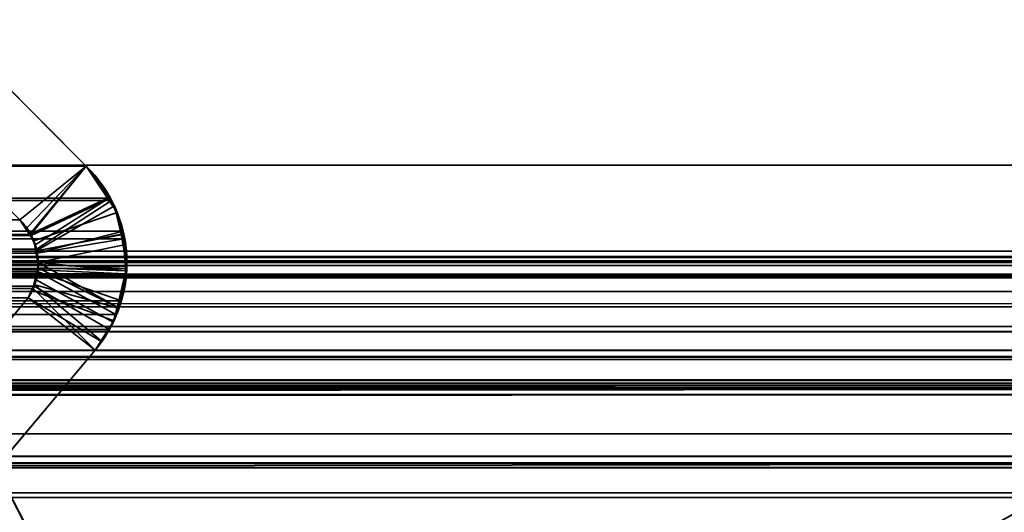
# Model space of a CAD drawing. Header units: millimetres. Extents: x -603 to 3703, y -115 to 193.
# Tile 777 of 1056: x 1960.98 to 1967.9, y 0.21 to 3.67. Entities that reach past the tile are written whole.
import ezdxf

# ---------------------------------------------------------------- set-up
doc = ezdxf.new("R2010")
doc.units = ezdxf.units.MM
doc.layers.add('152', color=7, linetype='Continuous', true_color=0xffffff)

# ---------------------------------------------------------------- blocks, each defined once
blk = doc.blocks.new('UG_SURFACE_002')
at = {"layer": '152', "color": 252, "linetype": 'Continuous', "lineweight": 35}
for points in [[(2165, -18, 2212.25), (2165, 174.4, 2212.25), (835, 174.4, 2212.25), (835, -18, 2212.25)], [(985, -18, 2062.2499), (985, 174.4, 2062.2499), (2015.0001, 174.4, 2062.2499), (2015.0001, -18, 2062.2499)]]:
    blk.add_3dface(points, dxfattribs=at)
blk = doc.blocks.new('UG_SURFACE_055')
at = {"layer": '152', "color": 252, "linetype": 'Continuous', "lineweight": 35}
for points in [[(1023.5, -29.92, 2023.7501), (1976.5, -29.92, 2023.7501), (1976.5, 14.42, 2023.7501), (1023.5, 14.42, 2023.7501)], [(1025, -29.92, 2022.2499), (1025, 14.42, 2022.2499), (1975, 14.42, 2022.2499), (1975, -29.92, 2022.2499)]]:
    blk.add_3dface(points, dxfattribs=at)
blk = doc.blocks.new('UG_SURFACE_057')
at = {"layer": '152', "color": 252, "linetype": 'Continuous', "lineweight": 35}
for points in [[(1041, 4.0145, -7.75), (1026, 4.0145, -7.75), (1026, -24.9528, -7.75), (1974, -24.9528, -7.75)], [(1959, 4.0145, -8.75), (1974, 4.0145, -8.75), (1974, -24.9528, -8.75), (1026, -24.9528, -8.75)], [(1959, 4.0145, -7.75), (1041, 4.0145, -7.75), (1974, -24.9528, -7.75)], [(1974, -24.9528, -7.75), (1974, 4.0145, -7.75), (1959, 4.0145, -7.75)]]:
    blk.add_3dface(points, dxfattribs=at)
blk = doc.blocks.new('UG_SURFACE_093')
at = {"layer": '152', "color": 7, "linetype": 'Continuous', "lineweight": 35}
for points in [[(1974.175, 2.6459, 2021.425), (1974.1284, 5.9608, 2021.3785), (1025.8716, 5.9608, 2021.3785), (1025.825, 2.6459, 2021.425)], [(1026.7951, 2.0412, 2020.4549), (1026.8776, 4.9715, 2020.3724), (1973.1224, 4.9715, 2020.3724), (1973.2049, 2.0412, 2020.4549)], [(1039.8064, 3.8936, 2007.4437), (1038.5557, 2.6395, 2008.6942), (1961.4443, 2.6395, 2008.6942), (1960.1936, 3.8936, 2007.4437)], [(1960.9771, 2.2621, 2008.2271), (1959.729, 3.4787, 2006.979), (1960.1936, 3.8936, 2007.4437), (1961.4443, 2.6395, 2008.6942)], [(1959.729, 3.4787, 2006.979), (1960.9771, 2.2621, 2008.2271), (1039.0229, 2.2621, 2008.2271), (1040.271, 3.4787, 2006.979)], [(1974.1695, 1.0733, 2021.4195), (1025.825, 2.6459, 2021.425), (1025.7392, 0.3108, 2021.5108)], [(1974.1695, 1.0733, 2021.4195), (1974.175, 2.6459, 2021.425), (1025.825, 2.6459, 2021.425)], [(1961.6159, 2.4134, 2008.8658), (1961.4443, 2.6395, 2008.6942), (1038.5557, 2.6395, 2008.6942), (1038.3841, 2.4134, 2008.8658)], [(1961.4443, 2.6395, 2008.6942), (1961.0555, 2.1585, 2008.3055), (1960.9771, 2.2621, 2008.2271)], [(1961.0584, 2.151, 2008.3084), (1961.0555, 2.1585, 2008.3055), (1961.4443, 2.6395, 2008.6942), (1961.6159, 2.4134, 2008.8658)], [(1961.705, 2.1819, 2008.955), (1961.6225, 2.3964, 2008.8725), (1038.3775, 2.3964, 2008.8725), (1038.295, 2.1819, 2008.955)], [(1038.3775, 2.3964, 2008.8725), (1961.6225, 2.3964, 2008.8725), (1961.6159, 2.4134, 2008.8658)], [(1038.3841, 2.4134, 2008.8658), (1038.3775, 2.3964, 2008.8725), (1961.6159, 2.4134, 2008.8658)], [(1961.6159, 2.4134, 2008.8658), (1961.6225, 2.3964, 2008.8725), (1961.0955, 2.0554, 2008.3454), (1961.0584, 2.151, 2008.3084)], [(1961.0989, 2.027, 2008.3489), (1961.0955, 2.0554, 2008.3454), (1961.6225, 2.3964, 2008.8725), (1961.705, 2.1819, 2008.955)], [(1961.0584, 2.151, 2008.3084), (1038.9432, 2.1485, 2008.307), (1038.9938, 2.2307, 2008.2562)], [(1961.0555, 2.1585, 2008.3055), (1038.9938, 2.2307, 2008.2562), (1039.0229, 2.2621, 2008.2271)], [(1961.0555, 2.1585, 2008.3055), (1961.0584, 2.151, 2008.3084), (1038.9938, 2.2307, 2008.2562)], [(1039.0229, 2.2621, 2008.2271), (1960.9771, 2.2621, 2008.2271), (1961.0555, 2.1585, 2008.3055)], [(1038.295, 2.1819, 2008.955), (1038.2897, 2.1271, 2008.9602), (1961.7103, 2.1271, 2008.9602)], [(1038.295, 2.1819, 2008.955), (1961.7103, 2.1271, 2008.9602), (1961.705, 2.1819, 2008.955)], [(1961.0955, 2.0554, 2008.3454), (1038.927, 2.1222, 2008.3232), (1038.9432, 2.1485, 2008.307)], [(1038.9432, 2.1485, 2008.307), (1961.0584, 2.151, 2008.3084), (1961.0955, 2.0554, 2008.3454)], [(1961.705, 2.1819, 2008.955), (1961.7103, 2.1271, 2008.9602), (1961.0989, 2.027, 2008.3489)], [(1961.7307, 1.9194, 2008.9808), (1038.2897, 2.1271, 2008.9602), (1038.2693, 1.9194, 2008.9808)], [(1961.7307, 1.9194, 2008.9808), (1961.7103, 2.1271, 2008.9602), (1038.2897, 2.1271, 2008.9602)], [(1961.0989, 2.027, 2008.3489), (1038.8988, 2.0275, 2008.3513), (1038.927, 2.1222, 2008.3232)], [(1961.0955, 2.0554, 2008.3454), (1961.0989, 2.027, 2008.3489), (1038.927, 2.1222, 2008.3232)], [(1961.7103, 2.1271, 2008.9602), (1961.7307, 1.9194, 2008.9808), (1961.1082, 1.9483, 2008.3582), (1961.0989, 2.027, 2008.3489)], [(1026.7959, 2.002, 2020.4542), (1026.7951, 2.0412, 2020.4549), (1973.2049, 2.0412, 2020.4549)], [(1026.7959, 2.002, 2020.4542), (1973.2049, 2.0412, 2020.4549), (1973.2012, 1.9603, 2020.4513)], [(1038.8924, 1.975, 2008.3575), (1038.8983, 2.026, 2008.3516), (1961.1057, 1.9097, 2008.3556)], [(1961.1082, 1.9483, 2008.3582), (1038.8983, 2.026, 2008.3516), (1038.8988, 2.0275, 2008.3513)], [(1961.1082, 1.9483, 2008.3582), (1961.1057, 1.9097, 2008.3556), (1038.8983, 2.026, 2008.3516)], [(1038.8988, 2.0275, 2008.3513), (1961.0989, 2.027, 2008.3489), (1961.1082, 1.9483, 2008.3582)], [(1026.7959, 2.002, 2020.4542), (1973.2012, 1.9603, 2020.4513), (1973.1883, 1.8784, 2020.4382)], [(1973.1883, 1.8784, 2020.4382), (1026.8117, 1.8784, 2020.4382), (1026.7959, 2.002, 2020.4542)], [(1029.6266, 1.997, 2017.6234), (1027.7102, 1.295, 2019.5398), (1972.2898, 1.295, 2019.5398), (1970.3734, 1.997, 2017.6234)], [(1029.6266, 1.997, 2017.6234), (1970.3734, 1.997, 2017.6234), (1970.2933, 2.0043, 2017.5433)], [(1029.7089, 1.9934, 2017.5412), (1029.6266, 1.997, 2017.6234), (1970.2933, 2.0043, 2017.5433)], [(1970.2933, 2.0043, 2017.5433), (1970.291, 2.0038, 2017.5412), (1029.7089, 1.9934, 2017.5412)], [(1029.8151, 1.9887, 2017.4348), (1029.7089, 1.9934, 2017.5412), (1970.291, 2.0038, 2017.5412)], [(1029.8151, 1.9887, 2017.4348), (1970.291, 2.0038, 2017.5412), (1970.1668, 1.974, 2017.4167)], [(1970.1668, 1.974, 2017.4167), (1029.8339, 1.982, 2017.416), (1029.8151, 1.9887, 2017.4348)], [(1029.8662, 1.9704, 2017.3838), (1029.8339, 1.982, 2017.416), (1970.1668, 1.974, 2017.4167)], [(1029.8662, 1.9704, 2017.3838), (1970.1668, 1.974, 2017.4167), (1970.1148, 1.9616, 2017.365)], [(1970.1148, 1.9616, 2017.365), (1029.9113, 1.938, 2017.3388), (1029.8662, 1.9704, 2017.3838)], [(1970.1148, 1.9616, 2017.365), (1970.0878, 1.941, 2017.3378), (1029.9113, 1.938, 2017.3388)], [(1030.0065, 1.8695, 2017.2434), (1029.9113, 1.938, 2017.3388), (1970.0878, 1.941, 2017.3378)], [(1030.0065, 1.8695, 2017.2434), (1970.0878, 1.941, 2017.3378), (1969.9935, 1.8695, 2017.2434)], [(1961.1057, 1.9097, 2008.3556), (1038.8967, 1.9101, 2008.3532), (1038.8924, 1.975, 2008.3575)], [(1961.1057, 1.9097, 2008.3556), (1961.1082, 1.9483, 2008.3582), (1961.7307, 1.9194, 2008.9808), (1961.7246, 1.8818, 2008.9746)], [(1026.8117, 1.8784, 2020.4382), (1973.1883, 1.8784, 2020.4382), (1973.1793, 1.8544, 2020.4294)], [(1973.1793, 1.8544, 2020.4294), (1026.8185, 1.8526, 2020.4315), (1026.8117, 1.8784, 2020.4382)], [(1038.2693, 1.9194, 2008.9808), (1038.2754, 1.8818, 2008.9746), (1961.7246, 1.8818, 2008.9746), (1961.7307, 1.9194, 2008.9808)], [(1961.7246, 1.8818, 2008.9746), (1038.2754, 1.8818, 2008.9746), (1038.3061, 1.6931, 2008.944)], [(1961.6939, 1.6931, 2008.944), (1961.7246, 1.8818, 2008.9746), (1038.3061, 1.6931, 2008.944)], [(1038.8967, 1.9101, 2008.3532), (1961.1057, 1.9097, 2008.3556), (1961.1048, 1.8959, 2008.3547)], [(1038.8993, 1.8701, 2008.3506), (1038.8967, 1.9101, 2008.3532), (1961.1048, 1.8959, 2008.3547)], [(1961.1048, 1.8959, 2008.3547), (1038.9141, 1.8134, 2008.3358), (1038.8993, 1.8701, 2008.3506)], [(1038.9141, 1.8134, 2008.3358), (1961.1048, 1.8959, 2008.3547), (1961.0796, 1.7957, 2008.3296)], [(1961.6535, 1.5969, 2008.9035), (1961.6088, 1.4909, 2008.8589), (1961.0796, 1.7957, 2008.3296), (1961.1048, 1.8959, 2008.3547)], [(1961.7246, 1.8818, 2008.9746), (1961.6939, 1.6931, 2008.944), (1961.1048, 1.8959, 2008.3547), (1961.1057, 1.9097, 2008.3556)], [(1961.1048, 1.8959, 2008.3547), (1961.6939, 1.6931, 2008.944), (1961.6535, 1.5969, 2008.9035)], [(1026.8308, 1.8061, 2020.4191), (1026.8185, 1.8526, 2020.4315), (1973.1793, 1.8544, 2020.4294)], [(1026.8308, 1.8061, 2020.4191), (1973.1793, 1.8544, 2020.4294), (1973.1114, 1.6712, 2020.3614)], [(1026.8308, 1.8061, 2020.4191), (1973.1114, 1.6712, 2020.3614), (1973.0958, 1.65, 2020.3459)], [(1973.0958, 1.65, 2020.3459), (1026.9051, 1.6498, 2020.345), (1026.8308, 1.8061, 2020.4191)], [(1969.9935, 1.8695, 2017.2434), (1030.0086, 1.8664, 2017.2415), (1030.0065, 1.8695, 2017.2434)], [(1969.9935, 1.8695, 2017.2434), (1969.9914, 1.8664, 2017.2415), (1030.0086, 1.8664, 2017.2415)], [(1030.0086, 1.8664, 2017.2415), (1969.9914, 1.8664, 2017.2415), (1969.9214, 1.7573, 2017.1714), (1030.0786, 1.7573, 2017.1714)], [(1038.9141, 1.8134, 2008.3358), (1961.0796, 1.7957, 2008.3296), (1961.0711, 1.7793, 2008.321)], [(1961.0711, 1.7793, 2008.321), (1038.9301, 1.7805, 2008.3199), (1038.9141, 1.8134, 2008.3358)], [(1030.0786, 1.7573, 2017.1714), (1969.9214, 1.7573, 2017.1714), (1969.2748, 1.0739, 2016.5248), (1030.7252, 1.0739, 2016.5248)], [(1038.9301, 1.7805, 2008.3199), (1961.0711, 1.7793, 2008.321), (1961.0372, 1.7131, 2008.2872)], [(1961.0372, 1.7131, 2008.2872), (1038.9628, 1.7131, 2008.2872), (1038.9301, 1.7805, 2008.3199)], [(1961.5073, 1.345, 2008.7574), (1961.0372, 1.7131, 2008.2872), (1961.0711, 1.7793, 2008.321)], [(1961.0711, 1.7793, 2008.321), (1961.0796, 1.7957, 2008.3296), (1961.6088, 1.4909, 2008.8589), (1961.5073, 1.345, 2008.7574)], [(1038.3061, 1.6931, 2008.944), (1038.3465, 1.5969, 2008.9035), (1961.6535, 1.5969, 2008.9035), (1961.6939, 1.6931, 2008.944)], [(1961.0372, 1.7131, 2008.2872), (1960.485, 1.0529, 2007.735), (1039.515, 1.0529, 2007.735), (1038.9628, 1.7131, 2008.2872)], [(1960.485, 1.0529, 2007.735), (1961.0372, 1.7131, 2008.2872), (1961.5073, 1.345, 2008.7574), (1960.5689, 0.2303, 2007.8189)], [(1026.9051, 1.6498, 2020.345), (1973.0958, 1.65, 2020.3459), (1972.993, 1.5104, 2020.2429)], [(1026.9184, 1.6214, 2020.3316), (1026.9051, 1.6498, 2020.345), (1972.993, 1.5104, 2020.2429)], [(1026.9184, 1.6214, 2020.3316), (1972.993, 1.5104, 2020.2429), (1972.9424, 1.4748, 2020.1924)], [(1972.9424, 1.4748, 2020.1924), (1027.0568, 1.4692, 2020.1933), (1026.9184, 1.6214, 2020.3316)], [(1961.6088, 1.4909, 2008.8589), (1038.3465, 1.5969, 2008.9035), (1038.3912, 1.4909, 2008.8589)], [(1961.6088, 1.4909, 2008.8589), (1961.6535, 1.5969, 2008.9035), (1038.3465, 1.5969, 2008.9035)], [(1027.079, 1.4448, 2020.1712), (1027.0568, 1.4692, 2020.1933), (1972.9424, 1.4748, 2020.1924)], [(1027.079, 1.4448, 2020.1712), (1972.9424, 1.4748, 2020.1924), (1972.7571, 1.3446, 2020.0071)], [(1038.3912, 1.4909, 2008.8589), (1038.4927, 1.345, 2008.7574), (1961.5073, 1.345, 2008.7574), (1961.6088, 1.4909, 2008.8589)], [(1027.079, 1.4448, 2020.1712), (1972.7571, 1.3446, 2020.0071), (1972.7485, 1.3429, 2019.9986)], [(1972.7485, 1.3429, 2019.9986), (1027.2546, 1.3554, 2019.9955), (1027.079, 1.4448, 2020.1712)], [(1027.3538, 1.3048, 2019.8963), (1027.2546, 1.3554, 2019.9955), (1972.7485, 1.3429, 2019.9986)], [(1027.47, 1.3016, 2019.7799), (1027.3538, 1.3048, 2019.8963), (1972.7485, 1.3429, 2019.9986)], [(1972.7485, 1.3429, 2019.9986), (1972.5286, 1.3, 2019.7787), (1027.47, 1.3016, 2019.7799)], [(1038.4927, 1.345, 2008.7574), (1039.4311, 0.2303, 2007.8189), (1960.5689, 0.2303, 2007.8189), (1961.5073, 1.345, 2008.7574)], [(1027.47, 1.3016, 2019.7799), (1972.5286, 1.3, 2019.7787), (1972.4199, 1.2788, 2019.67)], [(1027.7102, 1.295, 2019.5398), (1027.47, 1.3016, 2019.7799), (1972.4199, 1.2788, 2019.67)], [(1972.4199, 1.2788, 2019.67), (1972.2898, 1.295, 2019.5398), (1027.7102, 1.295, 2019.5398)], [(1970.5515, 1.1329, 2017.8015), (1972.0085, 0.5991, 2019.2585), (1027.9915, 0.5991, 2019.2585), (1029.4485, 1.1329, 2017.8015)], [(1970.5515, 1.1329, 2017.8015), (1029.4485, 1.1329, 2017.8015), (1029.4968, 1.1297, 2017.7534)], [(1970.5011, 1.1363, 2017.7512), (1029.4968, 1.1297, 2017.7534), (1029.5606, 1.1255, 2017.6895)], [(1970.5011, 1.1363, 2017.7512), (1970.5031, 1.1361, 2017.7531), (1029.4968, 1.1297, 2017.7534)], [(1029.4968, 1.1297, 2017.7534), (1970.5031, 1.1361, 2017.7531), (1970.5515, 1.1329, 2017.8015)], [(1029.5606, 1.1255, 2017.6895), (1970.4316, 1.1144, 2017.6816), (1970.5011, 1.1363, 2017.7512)], [(1029.5606, 1.1255, 2017.6895), (1029.5691, 1.1208, 2017.6809), (1970.4316, 1.1144, 2017.6816)], [(1970.3826, 1.0991, 2017.6325), (1029.5691, 1.1208, 2017.6809), (1029.6334, 1.0854, 2017.6165)], [(1970.3826, 1.0991, 2017.6325), (1970.4316, 1.1144, 2017.6816), (1029.5691, 1.1208, 2017.6809)], [(1025.7392, 0.3108, 2021.5108), (1974.2143, 0.3098, 2021.4643), (1974.1695, 1.0733, 2021.4195)], [(1029.6334, 1.0854, 2017.6165), (1970.3674, 1.0845, 2017.6175), (1970.3826, 1.0991, 2017.6325)], [(1970.3674, 1.0845, 2017.6175), (1029.6334, 1.0854, 2017.6165), (1029.6433, 1.08, 2017.6067)], [(1029.6433, 1.08, 2017.6067), (1970.3143, 1.0331, 2017.5643), (1970.3674, 1.0845, 2017.6175)], [(1029.6433, 1.08, 2017.6067), (1029.6857, 1.0331, 2017.5643), (1970.3143, 1.0331, 2017.5643)], [(1031.0248, 0.7572, 2016.2251), (1030.7252, 1.0739, 2016.5248), (1969.2748, 1.0739, 2016.5248)], [(1031.0248, 0.7572, 2016.2251), (1969.2748, 1.0739, 2016.5248), (1968.9752, 0.7572, 2016.2251)], [(1970.3143, 1.0331, 2017.5643), (1029.6857, 1.0331, 2017.5643), (1030.3921, 0.4409, 2016.8579)], [(1030.3921, 0.4409, 2016.8579), (1969.6422, 0.342, 2016.8922), (1970.3143, 1.0331, 2017.5643)], [(1968.9752, 0.7572, 2016.2251), (1967.5883, -0.0176, 2014.8382), (1032.4117, -0.0176, 2014.8382), (1031.0248, 0.7572, 2016.2251)], [(1967.5883, -0.0176, 2014.8382), (1968.9752, 0.7572, 2016.2251), (1969.3426, 0.0339, 2016.5925), (1967.8659, -0.767, 2015.116)], [(1027.577, 0.516, 2019.6729), (1972.0085, 0.5991, 2019.2585), (1972.3992, 0.5179, 2019.6493)], [(1027.577, 0.516, 2019.6729), (1027.9915, 0.5991, 2019.2585), (1972.0085, 0.5991, 2019.2585)], [(1026.7696, -0.8721, 2020.4804), (1973.1926, 0.5499, 2020.4425), (1973.187, -0.4242, 2020.437)], [(1026.7696, -0.8721, 2020.4804), (1026.8074, 0.5499, 2020.4425), (1973.1926, 0.5499, 2020.4425)], [(1026.8124, 0.5521, 2020.4375), (1973.1876, 0.5521, 2020.4375), (1973.1926, 0.5499, 2020.4425), (1026.8074, 0.5499, 2020.4425)], [(1973.1853, 0.5531, 2020.4353), (1026.8124, 0.5521, 2020.4375), (1026.8147, 0.5531, 2020.4353)], [(1973.1853, 0.5531, 2020.4353), (1973.1876, 0.5521, 2020.4375), (1026.8124, 0.5521, 2020.4375)], [(1026.8147, 0.5531, 2020.4353), (1026.8216, 0.5528, 2020.4284), (1973.1784, 0.5528, 2020.4284)], [(1973.1784, 0.5528, 2020.4284), (1973.1853, 0.5531, 2020.4353), (1026.8147, 0.5531, 2020.4353)], [(1026.8216, 0.5528, 2020.4284), (1026.8433, 0.5517, 2020.4067), (1973.1567, 0.5518, 2020.4067)], [(1973.1567, 0.5518, 2020.4067), (1973.1784, 0.5528, 2020.4284), (1026.8216, 0.5528, 2020.4284)], [(1973.1025, 0.5494, 2020.3524), (1973.1567, 0.5518, 2020.4067), (1026.8433, 0.5517, 2020.4067)], [(1026.8433, 0.5517, 2020.4067), (1026.8977, 0.5491, 2020.3524), (1973.1025, 0.5494, 2020.3524)], [(1972.4813, 0.5216, 2019.7313), (1973.1025, 0.5494, 2020.3524), (1026.8977, 0.5491, 2020.3524)], [(1026.8977, 0.5491, 2020.3524), (1027.5192, 0.5188, 2019.7308), (1972.4813, 0.5216, 2019.7313)], [(1972.3992, 0.5179, 2019.6493), (1972.4813, 0.5216, 2019.7313), (1027.5192, 0.5188, 2019.7308)], [(1972.3992, 0.5179, 2019.6493), (1027.5192, 0.5188, 2019.7308), (1027.577, 0.516, 2019.6729)], [(1969.3426, 0.0339, 2016.5925), (1030.3921, 0.4409, 2016.8579), (1031.8078, -0.7461, 2015.4421)], [(1969.3426, 0.0339, 2016.5925), (1969.6422, 0.342, 2016.8922), (1030.3921, 0.4409, 2016.8579)], [(1974.3572, -2.122, 2021.6072), (1025.7392, 0.3108, 2021.5108), (1025.651, -2.0878, 2021.5991)], [(1974.3572, -2.122, 2021.6072), (1974.2143, 0.3098, 2021.4643), (1025.7392, 0.3108, 2021.5108)]]:
    blk.add_3dface(points, dxfattribs=at)
blk = doc.blocks.new('UG_SURFACE_094')
at = {"layer": '152', "color": 7, "linetype": 'Continuous', "lineweight": 35}
for points in [[(1960.1936, 3.8936, -8.75), (1961.4443, 2.6395, -8.75), (1960.9771, 2.2621, -8.75), (1959.729, 3.4787, -8.75)], [(1961.4443, 2.6395, 2008.6942), (1960.1936, 3.8936, 2007.4437), (1959.729, 3.4787, 2006.979), (1960.9771, 2.2621, 2008.2271)], [(1960.1936, 3.8936, 2007.4437), (1961.4443, 2.6395, 2008.6942), (1961.4443, 2.6395, -8.75), (1960.1936, 3.8936, -8.75)], [(1959.729, 3.4787, -8.75), (1960.9771, 2.2621, -8.75), (1960.9771, 2.2621, 2008.2271), (1959.729, 3.4787, 2006.979)], [(1961.0462, 2.1587, -8.75), (1960.9771, 2.2621, -8.75), (1961.4443, 2.6395, -8.75), (1961.5958, 2.4137, -8.75)], [(1960.9771, 2.2621, 2008.2271), (1961.0267, 2.2044, 2008.2767), (1961.4443, 2.6395, 2008.6942)], [(1961.4443, 2.6395, 2008.6942), (1961.0267, 2.2044, 2008.2767), (1961.0493, 2.1596, 2008.2994)], [(1961.0493, 2.1596, 2008.2994), (1961.0868, 2.086, 2008.3368), (1961.604, 2.4145, 2008.8539), (1961.4443, 2.6395, 2008.6942)], [(1961.5958, 2.4137, -8.75), (1961.4443, 2.6395, -8.75), (1961.4443, 2.6395, 2008.6942)], [(1961.4443, 2.6395, 2008.6942), (1961.604, 2.4145, 2008.8539), (1961.5958, 2.4137, -8.75)], [(1961.5958, 2.4137, -8.75), (1961.6629, 2.3136, -8.75), (1961.077, 2.1129, -8.75), (1961.0462, 2.1587, -8.75)], [(1961.643, 2.3595, 2008.893), (1961.604, 2.4145, 2008.8539), (1961.0868, 2.086, 2008.3368), (1961.0941, 2.0424, 2008.3442)], [(1961.0941, 2.0424, 2008.3442), (1961.7016, 2.1593, 2008.9517), (1961.643, 2.3595, 2008.893)], [(1961.6629, 2.3136, -8.75), (1961.5958, 2.4137, -8.75), (1961.604, 2.4145, 2008.8539)], [(1961.604, 2.4145, 2008.8539), (1961.643, 2.3595, 2008.893), (1961.6629, 2.3136, -8.75)], [(1961.6904, 2.1604, -8.75), (1961.6629, 2.3136, -8.75), (1961.643, 2.3595, 2008.893)], [(1961.643, 2.3595, 2008.893), (1961.7016, 2.1593, 2008.9517), (1961.6904, 2.1604, -8.75)], [(1961.0896, 2.0422, -8.75), (1961.077, 2.1129, -8.75), (1961.6629, 2.3136, -8.75), (1961.6904, 2.1604, -8.75)], [(1961.0462, 2.1587, -8.75), (1961.0267, 2.2044, 2008.2767), (1960.9771, 2.2621, 2008.2271)], [(1960.9771, 2.2621, 2008.2271), (1960.9771, 2.2621, -8.75), (1961.0462, 2.1587, -8.75)], [(1961.0462, 2.1587, -8.75), (1961.0493, 2.1596, 2008.2994), (1961.0267, 2.2044, 2008.2767)], [(1961.0493, 2.1596, 2008.2994), (1961.0462, 2.1587, -8.75), (1961.077, 2.1129, -8.75)], [(1961.077, 2.1129, -8.75), (1961.0868, 2.086, 2008.3368), (1961.0493, 2.1596, 2008.2994)], [(1961.6904, 2.1604, -8.75), (1961.7312, 1.9331, -8.75), (1961.1081, 1.9401, -8.75), (1961.0896, 2.0422, -8.75)], [(1961.7229, 2.0869, 2008.9729), (1961.7016, 2.1593, 2008.9517), (1961.0941, 2.0424, 2008.3442), (1961.1081, 1.9615, 2008.358)], [(1961.7312, 1.9331, -8.75), (1961.6904, 2.1604, -8.75), (1961.7016, 2.1593, 2008.9517)], [(1961.724, 1.9032, -8.75), (1961.7312, 1.9331, -8.75), (1961.7016, 2.1593, 2008.9517)], [(1961.7016, 2.1593, 2008.9517), (1961.7229, 2.0869, 2008.9729), (1961.724, 1.9032, -8.75)], [(1961.0868, 2.086, 2008.3368), (1961.077, 2.1129, -8.75), (1961.0896, 2.0422, -8.75)], [(1961.0896, 2.0422, -8.75), (1961.0941, 2.0424, 2008.3442), (1961.0868, 2.086, 2008.3368)], [(1961.1081, 1.9615, 2008.358), (1961.7212, 1.902, 2008.9712), (1961.7229, 2.0869, 2008.9729)], [(1961.7229, 2.0869, 2008.9729), (1961.7212, 1.902, 2008.9712), (1961.724, 1.9032, -8.75)], [(1961.0941, 2.0424, 2008.3442), (1961.0896, 2.0422, -8.75), (1961.1081, 1.9401, -8.75)], [(1961.1081, 1.9401, -8.75), (1961.1081, 1.9615, 2008.358), (1961.0941, 2.0424, 2008.3442)], [(1961.1081, 1.9401, -8.75), (1961.1038, 1.9247, 2008.3537), (1961.1081, 1.9615, 2008.358)], [(1961.6683, 1.6459, 2008.9183), (1961.1081, 1.9615, 2008.358), (1961.1038, 1.9247, 2008.3537)], [(1961.1081, 1.9401, -8.75), (1961.1044, 1.9246, -8.75), (1961.1038, 1.9247, 2008.3537)], [(1961.1044, 1.9246, -8.75), (1961.1081, 1.9401, -8.75), (1961.7312, 1.9331, -8.75), (1961.724, 1.9032, -8.75)], [(1961.6683, 1.6459, 2008.9183), (1961.7203, 1.8123, 2008.9703), (1961.7212, 1.902, 2008.9712), (1961.1081, 1.9615, 2008.358)], [(1961.1044, 1.9246, -8.75), (1961.076, 1.8059, -8.75), (1961.0794, 1.8073, 2008.3294)], [(1961.076, 1.8059, -8.75), (1961.1044, 1.9246, -8.75), (1961.724, 1.9032, -8.75), (1961.6621, 1.644, -8.75)], [(1961.0794, 1.8073, 2008.3294), (1961.0938, 1.8397, 2008.3437), (1961.1044, 1.9246, -8.75)], [(1961.0938, 1.8397, 2008.3437), (1961.1038, 1.9247, 2008.3537), (1961.1044, 1.9246, -8.75)], [(1961.1038, 1.9247, 2008.3537), (1961.0938, 1.8397, 2008.3437), (1961.6357, 1.542, 2008.8856), (1961.6683, 1.6459, 2008.9183)], [(1961.6683, 1.6459, 2008.9183), (1961.6621, 1.644, -8.75), (1961.724, 1.9032, -8.75)], [(1961.724, 1.9032, -8.75), (1961.7203, 1.8123, 2008.9703), (1961.6683, 1.6459, 2008.9183)], [(1961.724, 1.9032, -8.75), (1961.7212, 1.902, 2008.9712), (1961.7203, 1.8123, 2008.9703)], [(1961.0372, 1.7131, 2008.2872), (1961.0794, 1.8073, 2008.3294), (1961.0661, 1.7643, -8.75)], [(1961.0794, 1.8073, 2008.3294), (1961.0372, 1.7131, 2008.2872), (1961.5073, 1.345, 2008.7574), (1961.55, 1.4105, 2008.8)], [(1961.0794, 1.8073, 2008.3294), (1961.076, 1.8059, -8.75), (1961.0661, 1.7643, -8.75)], [(1961.6621, 1.644, -8.75), (1961.6398, 1.5504, -8.75), (1961.0661, 1.7643, -8.75), (1961.076, 1.8059, -8.75)], [(1961.55, 1.4105, 2008.8), (1961.6357, 1.542, 2008.8856), (1961.0938, 1.8397, 2008.3437), (1961.0794, 1.8073, 2008.3294)], [(1961.0661, 1.7643, -8.75), (1961.0372, 1.7131, -8.75), (1961.0372, 1.7131, 2008.2872)], [(1961.0372, 1.7131, -8.75), (1961.0661, 1.7643, -8.75), (1961.6398, 1.5504, -8.75), (1961.5484, 1.4088, -8.75)], [(1961.0372, 1.7131, -8.75), (1960.485, 1.0529, -8.75), (1960.485, 1.0529, 2007.735), (1961.0372, 1.7131, 2008.2872)], [(1960.485, 1.0529, -8.75), (1961.0372, 1.7131, -8.75), (1961.5073, 1.345, -8.75), (1960.5689, 0.2303, -8.75)], [(1960.5689, 0.2303, 2007.8189), (1961.5073, 1.345, 2008.7574), (1961.0372, 1.7131, 2008.2872), (1960.485, 1.0529, 2007.735)], [(1961.5484, 1.4088, -8.75), (1961.5073, 1.345, -8.75), (1961.0372, 1.7131, -8.75)], [(1961.6621, 1.644, -8.75), (1961.6683, 1.6459, 2008.9183), (1961.6357, 1.542, 2008.8856)], [(1961.6357, 1.542, 2008.8856), (1961.6398, 1.5504, -8.75), (1961.6621, 1.644, -8.75)], [(1961.55, 1.4105, 2008.8), (1961.5484, 1.4088, -8.75), (1961.6398, 1.5504, -8.75)], [(1961.6398, 1.5504, -8.75), (1961.6357, 1.542, 2008.8856), (1961.55, 1.4105, 2008.8)], [(1961.5484, 1.4088, -8.75), (1961.55, 1.4105, 2008.8), (1961.5073, 1.345, 2008.7574)], [(1961.5073, 1.345, 2008.7574), (1961.5073, 1.345, -8.75), (1961.5484, 1.4088, -8.75)], [(1961.5073, 1.345, 2008.7574), (1960.5689, 0.2303, 2007.8189), (1960.5689, 0.2303, -8.75), (1961.5073, 1.345, -8.75)]]:
    blk.add_3dface(points, dxfattribs=at)

msp = doc.modelspace()

# ---------------------------------------------------------------- linework, layer by layer
at = {"layer": '152', "linetype": 'Continuous', "lineweight": -3}
for p, q in [((1961.4443, 2.6395, 2008.6943), (1960.1937, 3.8936, 2007.4437)), ((1960.1937, 3.8936, -8.75), (1961.4443, 2.6395, -8.75)), ((1961.4443, 2.6395, 2008.6943), (1960.1937, 3.8936, 2007.4437)), ((1974.175, 2.6459, 2021.425), (1025.825, 2.6459, 2021.425)), ((1038.5557, 2.6395, 2008.6943), (1961.4443, 2.6395, 2008.6943)), ((1961.4443, 2.6395, 2008.6943), (1961.4443, 2.6395, -8.75)), ((1026.7951, 2.0412, 2020.4549), (1973.2049, 2.0412, 2020.4549)), ((1029.6266, 1.997, 2017.6234), (1970.3734, 1.997, 2017.6234)), ((1026.8117, 1.8784, 2020.4383), (1973.1883, 1.8784, 2020.4383)), ((1030.0786, 1.7573, 2017.1714), (1969.9214, 1.7573, 2017.1714)), ((1961.0372, 1.7131, 2008.2872), (1038.9628, 1.7131, 2008.2872)), ((1961.0372, 1.7131, -8.75), (1960.485, 1.0529, -8.75)), ((1961.0372, 1.7131, 2008.2872), (1960.485, 1.0529, 2007.735)), ((1961.0372, 1.7131, 2008.2872), (1960.485, 1.0529, 2007.735)), ((1961.0372, 1.7131, -8.75), (1961.0372, 1.7131, 2008.2872)), ((1038.4927, 1.345, 2008.7573), (1961.5073, 1.345, 2008.7573)), ((1961.5073, 1.345, -8.75), (1960.5689, 0.2303, -8.75)), ((1961.5073, 1.345, 2008.7573), (1960.5689, 0.2303, 2007.8189)), ((1961.5073, 1.345, 2008.7573), (1960.5689, 0.2303, 2007.8189)), ((1961.5073, 1.345, 2008.7573), (1961.5073, 1.345, -8.75)), ((1027.7101, 1.295, 2019.5399), (1972.2899, 1.295, 2019.5399)), ((1970.5515, 1.1329, 2017.8015), (1029.4485, 1.1329, 2017.8015)), ((1970.3143, 1.0331, 2017.5643), (1029.6857, 1.0331, 2017.5643)), ((1972.0084, 0.5991, 2019.2584), (1027.9916, 0.5991, 2019.2584)), ((1973.1926, 0.5499, 2020.4426), (1026.8074, 0.5499, 2020.4426))]:
    msp.add_line(p, q, dxfattribs=at)
for points, knots in [([(1961.4443, 2.6395, 2008.6943), (1961.5087, 2.5767, 2008.7587), (1961.5682, 2.501, 2008.8182), (1961.6538, 2.3438, 2008.9038), (1961.6849, 2.2651, 2008.9349), (1961.7251, 2.0983, 2008.9751), (1961.7343, 2.0076, 2008.9843), (1961.7276, 1.8421, 2008.9776), (1961.7147, 1.7647, 2008.9647), (1961.6729, 1.6205, 2008.9229), (1961.6435, 1.5522, 2008.8935), (1961.5787, 1.4376, 2008.8287), (1961.5443, 1.3888, 2008.7943), (1961.5073, 1.345, 2008.7573)], [0, 0, 0, 0, 0.216801, 0.216801, 0.388943, 0.388943, 0.56272, 0.56272, 0.714161, 0.714161, 0.867331, 0.867331, 1, 1, 1, 1]), ([(1960.977, 2.2621, 2008.227), (1961.0065, 2.2334, 2008.2565), (1961.0337, 2.1986, 2008.2837), (1961.0641, 2.1427, 2008.3141), (1961.0719, 2.126, 2008.3219), (1961.0853, 2.0915, 2008.3353), (1961.0909, 2.0737, 2008.3409), (1961.1039, 2.0212, 2008.3539), (1961.1084, 1.9845, 2008.3584), (1961.1081, 1.9308, 2008.3581), (1961.107, 1.9132, 2008.357), (1961.1003, 1.861, 2008.3503), (1961.0915, 1.8269, 2008.3415), (1961.0681, 1.7658, 2008.3181), (1961.0536, 1.738, 2008.3036), (1961.0372, 1.7131, 2008.2872)], [0, 0, 0, 0, 0.238349, 0.238349, 0.331151, 0.331151, 0.421599, 0.421599, 0.592102, 0.592102, 0.673842, 0.673842, 0.840562, 0.840562, 1, 1, 1, 1]), ([(1963.6124, -0.7357, 2010.8624), (1964.7368, -0.923, 2011.9868), (1965.8602, -0.8246, 2013.1102), (1967.4986, -0.226, 2014.7486), (1968.0245, 0.0461, 2015.2745), (1969.0276, 0.7643, 2016.2776), (1969.5041, 1.2119, 2016.7541), (1969.9214, 1.7573, 2017.1714)], [0, 0, 0, 0, 0.5, 0.5, 0.75, 0.75, 1, 1, 1, 1]), ([(1963.7144, -1.4582, 2010.9644), (1964.8849, -1.6701, 2012.1349), (1966.0566, -1.583, 2013.3066), (1967.7688, -0.985, 2015.0188), (1968.3191, -0.7102, 2015.5691), (1969.3711, 0.0189, 2016.6211), (1969.8726, 0.4754, 2017.1226), (1970.3143, 1.0331, 2017.5643)], [0, 0, 0, 0, 0.5, 0.5, 0.75, 0.75, 1, 1, 1, 1])]:
    msp.add_open_spline(points, degree=3, knots=knots, dxfattribs=at)
for points in [[(1961.4443, 2.6395, 2008.6943), (1961.8015, 2.2915, 2009.0515), (1961.8291, 1.7265, 2009.0791), (1961.5073, 1.345, 2008.7573)], [(1961.4443, 2.6395, -8.75), (1961.8015, 2.2915, -8.75), (1961.8291, 1.7265, -8.75), (1961.5073, 1.345, -8.75)], [(1961.0372, 1.7131, 2008.2872), (1961.1512, 1.8869, 2008.4012), (1961.1257, 2.117, 2008.3757), (1960.977, 2.2621, 2008.227)], [(1960.977, 2.2621, -8.75), (1961.1257, 2.117, -8.75), (1961.1512, 1.8869, -8.75), (1961.0372, 1.7131, -8.75)], [(1963.6124, -0.7357, 2010.8624), (1966.0145, -1.1357, 2013.2645), (1968.4414, -0.1772, 2015.6914), (1969.9214, 1.7573, 2017.1714)], [(1963.6124, -0.7357, -8.75), (1966.0145, -1.1357, -8.75), (1968.4414, -0.1772, -8.75), (1969.9214, 1.7573, -8.75)], [(1970.3143, 1.0331, 2017.5643), (1968.7426, -0.9513, 2015.9926), (1966.2053, -1.9092, 2013.4553), (1963.7144, -1.4582, 2010.9644)], [(1963.7144, -1.4582, -8.75), (1966.2053, -1.9092, -8.75), (1968.7426, -0.9513, -8.75), (1970.3143, 1.0331, -8.75)]]:
    msp.add_open_spline(points, degree=3, dxfattribs=at)

# ---------------------------------------------------------------- block references
for name in ['UG_SURFACE_002', 'UG_SURFACE_057', 'UG_SURFACE_055', 'UG_SURFACE_093', 'UG_SURFACE_094']:
    msp.add_blockref(name, (0, 0), dxfattribs=at)

doc.saveas('drawing.dxf')
